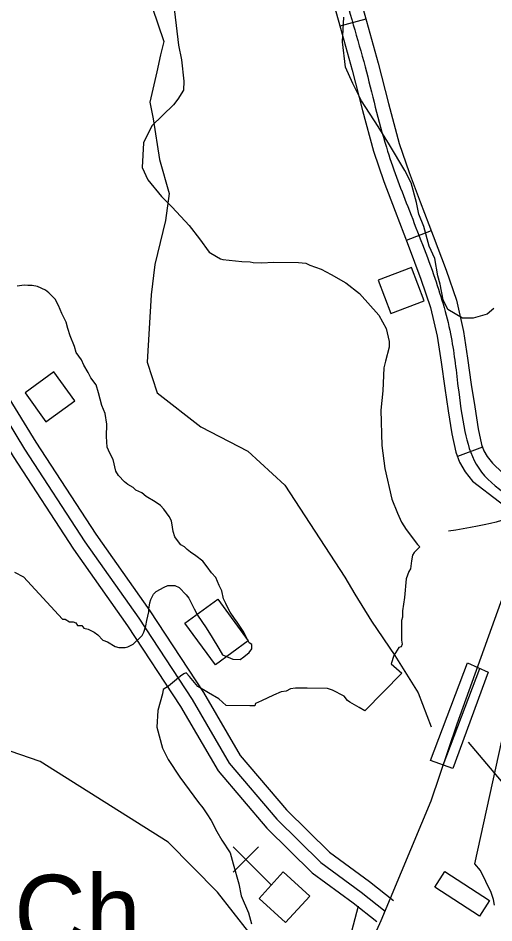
# Model space of a CAD drawing. Extents: x 3192986 to 3230865, y 867483 to 892886.
# Drawn here: x 3215927 to 3216460, y 885140 to 886154 of the extents above; entities that cross this region are included whole.
import ezdxf

# ---------------------------------------------------------------- set-up
doc = ezdxf.new("R2010")
doc.units = 0
for name, color, linetype in [('V-BLDG-OTLN', 7, 'Continuous'), ('V-BRDG-OTLN', 7, 'Continuous'), ('V-ROAD-CNTR', 7, 'Continuous'), ('V-SITE-OTLN', 7, 'Continuous'), ('V-SITE-OTLN-IDEN', 7, 'Continuous'), ('V-SITE-VEGE', 7, 'Continuous'), ('V-TOPO-SHOR', 7, 'Continuous')]:
    doc.layers.add(name, color=color, linetype=linetype)

msp = doc.modelspace()

# ---------------------------------------------------------------- linework, layer by layer
at = {"layer": 'V-BLDG-OTLN'}
for points in [[(3216382.2, 885837.3), (3216367.8, 885874.6), (3216330.5, 885860.2), (3216344.9, 885822.9)], [(3215958.7, 885701.7), (3215991.1, 885725.2), (3215967.6, 885757.6), (3215935.3, 885734.1)], [(3216151, 885502.8), (3216185.2, 885456.3), (3216148.5, 885429.4), (3216114.3, 885475.9)], [(3216226.9, 885140.7), (3216253.9, 885170.2), (3216224.3, 885197.2), (3216197.4, 885167.6)], [(3216405.1, 885197.6), (3216455.3, 885165.1), (3216444, 885147.7), (3216393.8, 885180.2)]]:
    msp.add_lwpolyline(points, close=True, dxfattribs=at)
at = {"layer": 'V-BRDG-OTLN'}
msp.add_line((3216403.4, 885316.8), (3216444.3, 885425.3), dxfattribs=at)
msp.add_lwpolyline([(3216453.5, 885421.1), (3216414.1, 885313), (3216389.1, 885322), (3216430.4, 885431.5)], close=True, dxfattribs=at)
at = {"layer": 'V-ROAD-CNTR'}
for p, q in [((3216316.6, 886152.8), (3216287.7, 886144.9)), ((3216390, 885915.6), (3216362, 885904.9)), ((3216447.3, 885673.3), (3216419.3, 885662.6))]:
    msp.add_line(p, q, dxfattribs=at)
for points in [[(3216275.3, 886189.9), (3216288.3, 886142.6), (3216301.4, 886095.6), (3216313, 886050.4), (3216325.4, 886004.8), (3216337, 885970.8), (3216349.6, 885937.5), (3216364.1, 885899.4), (3216378.4, 885861.6), (3216389.2, 885829.7), (3216396.7, 885797.4), (3216400.9, 885768.6), (3216405.1, 885739.2), (3216408.9, 885713.9), (3216412.9, 885688.2), (3216417.4, 885667.6), (3216421.7, 885656.3), (3216427.8, 885645.7), (3216436.1, 885635.2), (3216496.5, 885588.7)], [(3216304.3, 886197.4), (3216317.3, 886150.6), (3216330.4, 886103.4), (3216342, 886058.1), (3216354.1, 886013.6), (3216365.3, 885980.9), (3216377.6, 885948.1), (3216392.1, 885910.1), (3216406.7, 885871.7), (3216418.1, 885837.9), (3216426.2, 885802.9), (3216430.6, 885772.9), (3216434.8, 885743.5), (3216438.6, 885718.4), (3216442.4, 885693.7), (3216446.2, 885676.2), (3216448.9, 885669.2), (3216452.7, 885662.6), (3216458.4, 885655.4), (3216480.7, 885633.8)], [(3215392.6, 886184.8), (3215439.8, 886143), (3215504.8, 886109), (3215567.9, 886088.9), (3215605, 886054.4), (3215639.3, 886003.2), (3215685.9, 885955.3), (3215727, 885916.6), (3215775.7, 885844.4), (3215813.4, 885793.4), (3215854.4, 885759.6), (3215902.9, 885722.8), (3215934.8, 885670.9), (3216002.1, 885567.3), (3216062.5, 885481.5), (3216122.2, 885390.4), (3216163.7, 885319.1), (3216217, 885256.5), (3216266.3, 885207.9), (3216311.6, 885174.7), (3216338.4, 885153.4)], [(3215846.2, 885784.7), (3215914.2, 885733.1), (3215947.5, 885678.9), (3216014.5, 885575.7), (3216074.9, 885490), (3216134.9, 885398.3), (3216176, 885327.8), (3216228, 885266.7), (3216276, 885219.3), (3216320.7, 885186.6), (3216347.7, 885165.2)], [(3215825.9, 885762.4), (3215891.6, 885712.6), (3215922.1, 885662.9), (3215989.6, 885558.8), (3216050.1, 885473.1), (3216109.4, 885382.5), (3216151.4, 885310.4), (3216206, 885246.3), (3216256.5, 885196.4), (3216302.5, 885162.8), (3216329, 885141.7)], [(3215686.9, 884547.4), (3215773.1, 884582.2), (3215883.1, 884630.5), (3215973.1, 884689.2), (3216049, 884746.5), (3216129.9, 884821.7), (3216184.6, 884886.6), (3216235.2, 884957.6), (3216284, 885031.4), (3216334, 885143), (3216389.7, 885277.1), (3216418.8, 885363.1), (3216484.7, 885545.7)]]:
    msp.add_lwpolyline(points, dxfattribs=at)
msp.add_spline([(3215149.6, 889400.3), (3215155.9, 889267.8), (3215168.9, 889195.4), (3215160.6, 889137.3), (3215154.9, 889075.6), (3215164.4, 888991.1), (3215195.1, 888909.8), (3215210, 888842.2), (3215221.9, 888778.6), (3215221.6, 888687.8), (3215213.7, 888610.2), (3215209.9, 888580.9), (3215198.1, 888544), (3215180.6, 888492.6), (3215151.8, 888427.6), (3215144.7, 888383.9), (3215149.4, 888332.4), (3215179.5, 888265.9), (3215221.5, 888194.5), (3215247.7, 888146.7), (3215251.6, 888102.8), (3215251.4, 888061.4), (3215258.1, 888025.7), (3215272.7, 887982.1), (3215304.4, 887912.4), (3215338.5, 887846.4), (3215378, 887784.3), (3215410.9, 887728.3), (3215457.2, 887682.3), (3215490.5, 887647.9), (3215526.4, 887629.4), (3215571.3, 887624.1), (3215625, 887619.9), (3215699.1, 887611.6), (3215741.3, 887603.5), (3215785, 887581.7), (3215832.7, 887564), (3215882.5, 887543.1), (3215927.8, 887516.9), (3215982.7, 887460.3), (3216039.8, 887360.7), (3216082.9, 887294.2), (3216125.1, 887215.1), (3216163.7, 887141.7), (3216182, 887053.4), (3216206.3, 886963.2), (3216237.9, 886871.5), (3216258.9, 886828.6), (3216274.2, 886747.9), (3216285.4, 886688.1), (3216291.4, 886622.7), (3216286, 886531.6), (3216272.6, 886432.4), (3216265.5, 886374.2), (3216269.8, 886313.9), (3216279.2, 886242.5), (3216289.8, 886193.6), (3216315.9, 886099.5), (3216339.7, 886009.2), (3216363.6, 885942.8), (3216392.5, 885866.7), (3216411.5, 885800.1), (3216419.9, 885741.4), (3216427.6, 885690.9), (3216440.2, 885654.1), (3216470.9, 885622.4), (3216485.4, 885609.9), (3216409.2, 885579)], degree=3, dxfattribs=at)
at = {"layer": 'V-SITE-OTLN'}
for p, q in [((3216210.8, 885182.9), (3216168.4, 885225.3)), ((3216196.7, 885225.3), (3216168.4, 885197.1))]:
    msp.add_line(p, q, dxfattribs=at)
at = {"layer": 'V-SITE-VEGE'}
for p, q in [((3216100.5, 886179.8), (3216107, 886123.7)), ((3216290.8, 886127.5), (3216292.1, 886155)), ((3216294, 886099), (3216290.8, 886127.5)), ((3216107, 886123.7), (3216110.4, 886107.1)), ((3216110.4, 886107.1), (3216112.9, 886083.2)), ((3216302, 886080.5), (3216294, 886099)), ((3216112.9, 886083.2), (3216112.7, 886073.1)), ((3216311.9, 886061.1), (3216302, 886080.5)), ((3216112.7, 886073.1), (3216106.1, 886063.1)), ((3216101.5, 886056.7), (3216077.2, 886033.2)), ((3216106.1, 886063.1), (3216101.5, 886056.7)), ((3216330.7, 886032.3), (3216311.9, 886061.1)), ((3216077.2, 886033.2), (3216067.8, 886014.1)), ((3216343.3, 886011.9), (3216330.7, 886032.3)), ((3216067.8, 886014.1), (3216066.5, 885986.5)), ((3216360.3, 885983.2), (3216343.3, 886011.9)), ((3216066.5, 885986.5), (3216072.7, 885972.7)), ((3216367.5, 885969.3), (3216360.3, 885983.2)), ((3216072.7, 885972.7), (3216088, 885954.1)), ((3216373.6, 885947.2), (3216367.5, 885969.3)), ((3216088, 885954.1), (3216099.8, 885942)), ((3216376.2, 885934.3), (3216373.6, 885947.2)), ((3216099.8, 885942), (3216118.8, 885921.5)), ((3216381.5, 885920.5), (3216376.2, 885934.3)), ((3216118.8, 885921.5), (3216130.5, 885906.6)), ((3216387.6, 885898.3), (3216381.5, 885920.5)), ((3216130.5, 885906.6), (3216141.3, 885891.8)), ((3216393.8, 885884.5), (3216387.6, 885898.3)), ((3216141.3, 885891.8), (3216149.5, 885887)), ((3216149.5, 885887), (3216154.1, 885884.2)), ((3216154.1, 885884.2), (3216156.8, 885883.3)), ((3216397.2, 885865.1), (3216393.8, 885884.5)), ((3216156.8, 885883.3), (3216177.9, 885881.1)), ((3216177.9, 885881.1), (3216187.1, 885881)), ((3216187.1, 885881), (3216190.8, 885880)), ((3216190.8, 885880), (3216200, 885879.9)), ((3216200, 885879.9), (3216213.7, 885880.6)), ((3216213.7, 885880.6), (3216241.3, 885880.2)), ((3216241.3, 885880.2), (3216249.5, 885879.2)), ((3216249.5, 885879.2), (3216254.1, 885877.3)), ((3216254.1, 885877.3), (3216266.9, 885872.5)), ((3216266.9, 885872.5), (3216277.8, 885866.8)), ((3216277.8, 885866.8), (3216294.2, 885857.4)), ((3216399.9, 885855.9), (3216397.2, 885865.1)), ((3215934.3, 885854.6), (3215926.3, 885853.7)), ((3215938.3, 885854.5), (3215934.3, 885854.6)), ((3215943.2, 885854.4), (3215938.3, 885854.5)), ((3215949.2, 885853.3), (3215943.2, 885854.4)), ((3216294.2, 885857.4), (3216309.7, 885845.2)), ((3216403.3, 885838.4), (3216399.9, 885855.9)), ((3215958, 885849.2), (3215949.2, 885853.3)), ((3215961.9, 885846.2), (3215958, 885849.2)), ((3215968.8, 885839.1), (3215961.9, 885846.2)), ((3216309.7, 885845.2), (3216331.4, 885821.1)), ((3215972.6, 885832.1), (3215968.8, 885839.1)), ((3216408.6, 885827.3), (3216403.3, 885838.4)), ((3215976.4, 885823.1), (3215972.6, 885832.1)), ((3216425, 885817.9), (3216408.6, 885827.3)), ((3216460.1, 885828.4), (3216452.6, 885822.1)), ((3215981.2, 885813.1), (3215976.4, 885823.1)), ((3216331.4, 885821.1), (3216339.4, 885806.2)), ((3216437, 885817.7), (3216425, 885817.9)), ((3216452.6, 885822.1), (3216437, 885817.7)), ((3215983.1, 885806.1), (3215981.2, 885813.1)), ((3215985.9, 885798.1), (3215983.1, 885806.1)), ((3216339.4, 885806.2), (3216342.9, 885791.5)), ((3215990.6, 885786.1), (3215985.9, 885798.1)), ((3215992.5, 885779.1), (3215990.6, 885786.1)), ((3216342.8, 885785.1), (3216338.9, 885769.5)), ((3216342.9, 885791.5), (3216342.8, 885785.1)), ((3215998.3, 885771.1), (3215992.5, 885779.1)), ((3216001.2, 885765.1), (3215998.3, 885771.1)), ((3216006, 885757), (3216001.2, 885765.1)), ((3216338.9, 885769.5), (3216337, 885762.2)), ((3216008.9, 885751), (3216006, 885757)), ((3216337, 885762.2), (3216335.7, 885736.5)), ((3216014.7, 885743), (3216008.9, 885751)), ((3216017.5, 885734), (3216014.7, 885743)), ((3216021.2, 885720), (3216017.5, 885734)), ((3216335.7, 885736.5), (3216333.5, 885714.5)), ((3216025, 885711), (3216021.2, 885720)), ((3216333.5, 885714.5), (3216334.8, 885675)), ((3216026.8, 885699.1), (3216025, 885711)), ((3216026.6, 885685.2), (3216026.8, 885699.1)), ((3216027.3, 885673.3), (3216026.6, 885685.2)), ((3216030.2, 885666.3), (3216027.3, 885673.3)), ((3216334.8, 885675), (3216338.1, 885649.2)), ((3216034, 885659.3), (3216030.2, 885666.3)), ((3216036.8, 885646.3), (3216034, 885659.3)), ((3216039.7, 885641.3), (3216036.8, 885646.3)), ((3216046.5, 885634.2), (3216039.7, 885641.3)), ((3216338.1, 885649.2), (3216345.9, 885615.1)), ((3216050.4, 885631.2), (3216046.5, 885634.2)), ((3216056.3, 885628.1), (3216050.4, 885631.2)), ((3216059.2, 885625.1), (3216056.3, 885628.1)), ((3216066.1, 885622), (3216059.2, 885625.1)), ((3216071, 885617.9), (3216066.1, 885622)), ((3216080.8, 885611.8), (3216071, 885617.9)), ((3216086.7, 885607.7), (3216080.8, 885611.8)), ((3216345.9, 885615.1), (3216352.1, 885599.4)), ((3216090.6, 885603.7), (3216086.7, 885607.7)), ((3216096.4, 885595.6), (3216090.6, 885603.7)), ((3216099.3, 885590.6), (3216096.4, 885595.6)), ((3216100.2, 885583.7), (3216099.3, 885590.6)), ((3216352.1, 885599.4), (3216356.5, 885589.2)), ((3216101.1, 885578.7), (3216100.2, 885583.7)), ((3216356.5, 885589.2), (3216361.9, 885580.9)), ((3216361.9, 885580.9), (3216374.5, 885564.2)), ((3216103, 885572.7), (3216101.1, 885578.7)), ((3216105.9, 885568.7), (3216103, 885572.7)), ((3216109.7, 885563.6), (3216105.9, 885568.7)), ((3216113.7, 885561.6), (3216109.7, 885563.6)), ((3216116.6, 885558.5), (3216113.7, 885561.6)), ((3216377.3, 885561.4), (3216370.7, 885555)), ((3216374.5, 885564.2), (3216377.3, 885561.4)), ((3216120.5, 885555.5), (3216116.6, 885558.5)), ((3216126.4, 885551.4), (3216120.5, 885555.5)), ((3216134.2, 885545.3), (3216126.4, 885551.4)), ((3216368.9, 885552.3), (3216367.8, 885545.9)), ((3216370.7, 885555), (3216368.9, 885552.3)), ((3216139.1, 885539.3), (3216134.2, 885545.3)), ((3216367.8, 885545.9), (3216366.8, 885536.7)), ((3215923.6, 885533.2), (3215933.4, 885528.1)), ((3216143.9, 885532.3), (3216139.1, 885539.3)), ((3216148.8, 885527.2), (3216143.9, 885532.3)), ((3216364.9, 885534), (3216362, 885525.8)), ((3216366.8, 885536.7), (3216364.9, 885534)), ((3215933.4, 885528.1), (3215977.3, 885480.6)), ((3216152.6, 885518.2), (3216148.8, 885527.2)), ((3216362, 885525.8), (3216359.9, 885504.7)), ((3216079, 885508.6), (3216082, 885511.5)), ((3216082, 885511.5), (3216091, 885516.3)), ((3216091, 885516.3), (3216095, 885518.2)), ((3216095, 885518.2), (3216103, 885518.1)), ((3216103, 885518.1), (3216107.9, 885516)), ((3216107.9, 885516), (3216115.7, 885507.9)), ((3216155.5, 885512.2), (3216152.6, 885518.2)), ((3216157.3, 885503.2), (3216155.5, 885512.2)), ((3216074.8, 885498.7), (3216075.9, 885502.7)), ((3216075.9, 885502.7), (3216079, 885508.6)), ((3216115.7, 885507.9), (3216118.6, 885503.9)), ((3216118.6, 885503.9), (3216124.4, 885491.9)), ((3216160.2, 885498.2), (3216157.3, 885503.2)), ((3216359.9, 885504.7), (3216357.9, 885490)), ((3216071.5, 885479), (3216073.7, 885488.8)), ((3216073.7, 885491.8), (3216074.8, 885498.7)), ((3216073.7, 885488.8), (3216073.7, 885491.8)), ((3216124.4, 885491.9), (3216128.2, 885484.9)), ((3216162.1, 885493.2), (3216160.2, 885498.2)), ((3216165, 885488.2), (3216162.1, 885493.2)), ((3216357.9, 885490), (3216357.8, 885482.7)), ((3215977.3, 885480.6), (3215980.2, 885480.6)), ((3215980.2, 885480.6), (3215985.1, 885477.5)), ((3216070.4, 885473), (3216071.5, 885479)), ((3216128.2, 885484.9), (3216137.9, 885470.8)), ((3216169.8, 885481.2), (3216165, 885488.2)), ((3216172.7, 885477.2), (3216169.8, 885481.2)), ((3216356.8, 885479), (3216356.5, 885457)), ((3216357.8, 885482.7), (3216356.8, 885479)), ((3215985.1, 885477.5), (3215989.1, 885477.4)), ((3215989.1, 885477.4), (3215992.1, 885476.4)), ((3215992.1, 885476.4), (3215994, 885473.4)), ((3215994, 885473.4), (3215999, 885473.3)), ((3215999, 885473.3), (3216000.9, 885470.3)), ((3216000.9, 885470.3), (3216005.8, 885469.2)), ((3216005.8, 885469.2), (3216012.7, 885466.1)), ((3216068.3, 885466.1), (3216070.4, 885473)), ((3216137.9, 885470.8), (3216144.6, 885459.8)), ((3216179.5, 885467.1), (3216172.7, 885477.2)), ((3216012.7, 885466.1), (3216016.6, 885463.1)), ((3216016.6, 885463.1), (3216022.5, 885457)), ((3216056.2, 885452.4), (3216066.3, 885462.2)), ((3216066.3, 885462.2), (3216068.3, 885466.1)), ((3216144.6, 885459.8), (3216152.3, 885447.7)), ((3216183.3, 885460.1), (3216179.5, 885467.1)), ((3216186.2, 885454.1), (3216183.3, 885460.1)), ((3216022.5, 885457), (3216027.4, 885454.9)), ((3216027.4, 885454.9), (3216036.3, 885449.8)), ((3216036.3, 885449.8), (3216040.2, 885448.7)), ((3216040.2, 885448.7), (3216047.2, 885448.6)), ((3216047.2, 885448.6), (3216050.2, 885449.6)), ((3216050.2, 885449.6), (3216056.2, 885452.4)), ((3216189.1, 885452.1), (3216186.2, 885454.1)), ((3216189.1, 885447.1), (3216189.1, 885452.1)), ((3216353.6, 885448.7), (3216348, 885439.6)), ((3216356.4, 885449.6), (3216353.6, 885448.7)), ((3216357.3, 885452.4), (3216356.4, 885449.6)), ((3216356.5, 885457), (3216357.3, 885452.4)), ((3216152.3, 885447.7), (3216156.2, 885440.7)), ((3216156.2, 885440.7), (3216165.1, 885436.6)), ((3216175.9, 885435.4), (3216180, 885438.3)), ((3216180, 885438.3), (3216186, 885443.2)), ((3216186, 885443.2), (3216189.1, 885447.1)), ((3216348, 885439.6), (3216345.1, 885430.5)), ((3216165.1, 885436.6), (3216168, 885435.6)), ((3216168, 885435.6), (3216175.9, 885435.4)), ((3216345.1, 885430.5), (3216357.1, 885420)), ((3216112.9, 885419.3), (3216109.1, 885416.5)), ((3216115.7, 885420.2), (3216112.9, 885419.3)), ((3216119.4, 885416.4), (3216115.7, 885420.2)), ((3216357.1, 885420), (3216315.8, 885377.7)), ((3216109.1, 885416.5), (3216095.7, 885405.4)), ((3216128.7, 885404.9), (3216119.4, 885416.4)), ((3216090, 885401.7), (3216089, 885397)), ((3216095.7, 885405.4), (3216090, 885401.7)), ((3216140.8, 885398.1), (3216128.7, 885404.9)), ((3216152.1, 885391.4), (3216140.8, 885398.1)), ((3216221.9, 885398.9), (3216213.3, 885395.2)), ((3216227.6, 885399.7), (3216221.9, 885398.9)), ((3216232.3, 885402.5), (3216227.6, 885399.7)), ((3216238, 885403.3), (3216232.3, 885402.5)), ((3216241.7, 885403.3), (3216238, 885403.3)), ((3216251.2, 885403.2), (3216241.7, 885403.3)), ((3216273.8, 885402.8), (3216251.2, 885403.2)), ((3216279.4, 885400.9), (3216273.8, 885402.8)), ((3216292.5, 885394.1), (3216279.4, 885400.9)), ((3216089, 885397), (3216084, 885378.2)), ((3216160.4, 885383.7), (3216152.1, 885391.4)), ((3216200.1, 885388.8), (3216193.4, 885386.1)), ((3216213.3, 885395.2), (3216200.1, 885388.8)), ((3216296.2, 885389.3), (3216292.5, 885394.1)), ((3216299, 885387.4), (3216296.2, 885389.3)), ((3216309.3, 885381.6), (3216299, 885387.4)), ((3216084, 885378.2), (3216082.8, 885359.4)), ((3216186.8, 885383.3), (3216160.4, 885383.7)), ((3216192.5, 885383.3), (3216186.8, 885383.3)), ((3216193.4, 885386.1), (3216192.5, 885383.3)), ((3216315.8, 885377.7), (3216309.3, 885381.6)), ((3216082.8, 885359.4), (3216089.1, 885335.8)), ((3216438.7, 885206.4), (3216472.5, 885359.4)), ((3216089.1, 885335.8), (3216095.5, 885323.4)), ((3216095.5, 885323.4), (3216108.4, 885303.4)), ((3216108.4, 885303.4), (3216129.6, 885274.9)), ((3216129.6, 885274.9), (3216134.3, 885269.1)), ((3216134.3, 885269.1), (3216138.9, 885262.5)), ((3216138.9, 885262.5), (3216143.5, 885254.9)), ((3216143.5, 885254.9), (3216149.9, 885242.5)), ((3216149.9, 885242.5), (3216155.4, 885233)), ((3216155.4, 885233), (3216164.7, 885218.8)), ((3216164.7, 885218.8), (3216168.2, 885206.5)), ((3216168.2, 885206.5), (3216174.5, 885183.8)), ((3216445.2, 885198.7), (3216438.7, 885206.4)), ((3216457, 885174.1), (3216445.2, 885198.7)), ((3216174.5, 885183.8), (3216177.1, 885170.5)), ((3216177.1, 885170.5), (3216185.4, 885151.6)), ((3216459.8, 885166.5), (3216457, 885174.1)), ((3216460.6, 885159.9), (3216459.8, 885166.5)), ((3216185.4, 885151.6), (3216188.9, 885139.3))]:
    msp.add_line(p, q, dxfattribs=at)
msp.add_lwpolyline([(3216430.4, 885431.5), (3216453.5, 885421.1), (3216414.1, 885313), (3216389.1, 885322)], close=True, dxfattribs=at)
at = {"layer": 'V-TOPO-SHOR'}
for points in [[(3216238.3, 885062.7), (3216150.6, 885174.7), (3216095.6, 885230.7), (3215952.1, 885321), (3215885.7, 885343.9), (3215808.2, 885377.9), (3215719.7, 885412.1), (3215620.2, 885457.5), (3215598.3, 885491.1), (3215554.4, 885547), (3215533.1, 885636.1), (3215489.5, 885725.4), (3215391.4, 885915.2), (3215369.5, 885948.7), (3215072, 886196), (3214929, 886330.7), (3214863, 886397.9), (3214819.4, 886487.2), (3214764.8, 886576.6)], [(3216065, 886203.8), (3216090.7, 886127.8), (3216086.8, 886112.7), (3216082.8, 886093.8), (3216074.9, 886059.8), (3216078.5, 886040.9), (3216085.6, 885995.4), (3216096.6, 885957.4), (3216092.5, 885927.1), (3216080.7, 885878), (3216076.6, 885844), (3216072.1, 885768.3), (3216083.1, 885734.1), (3216131.9, 885695.8), (3216184.7, 885668.7), (3216226, 885630.5), (3216270.7, 885561.9), (3216293.1, 885527.6), (3216304.3, 885508.5), (3216322.9, 885478.1), (3216349.1, 885439.9), (3216375.2, 885398), (3216389.9, 885360)], [(3216431.4, 885342.6), (3216476.3, 885289.1)], [(3216215.7, 884978.3), (3216266.5, 885058.1), (3216299.2, 885123.8), (3216308.5, 885159.4)]]:
    msp.add_lwpolyline(points, dxfattribs=at)

# ---------------------------------------------------------------- texts
at = {"layer": 'V-SITE-OTLN-IDEN'}
msp.add_text(' Ch.', height=83, dxfattribs=at).set_placement((3215892.2, 885111))

doc.saveas('drawing.dxf')
